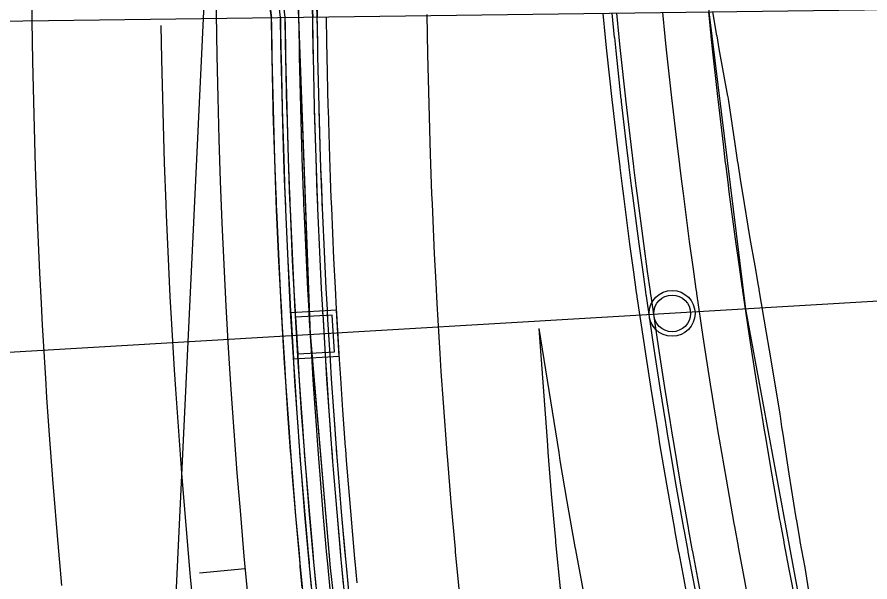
# Model space of a CAD drawing. Extents: x -70 to 701944, y -4 to 666871.
# Drawn here: x 668232.5 to 668325.3, y 654143.7 to 654205.3 of the extents above; entities that cross this region are included whole.
import ezdxf

# ---------------------------------------------------------------- set-up
doc = ezdxf.new("R2010")
doc.units = 0
for name, color, linetype in [('R_Detour', 7, 'Continuous'), ('R_Horz Alg', 7, 'Continuous'), ('R_No Plot', 7, 'Continuous'), ('R_Proposed Const Limits', 7, 'Continuous'), ('R_Proposed Road', 7, 'Continuous'), ('R_Striping', 7, 'Continuous'), ('R_Water', 7, 'Continuous'), ('T_Indications', 7, 'Continuous')]:
    doc.layers.add(name, color=color, linetype=linetype)

msp = doc.modelspace()

# ---------------------------------------------------------------- linework, layer by layer
at = {"layer": 'R_Detour'}
msp.add_line((668712.21, 654197.092), (667825.395, 654144.743), dxfattribs=at)
at = {"layer": 'R_Horz Alg'}
msp.add_line((668247.96, 654103.914), (668254.91, 654251.158), dxfattribs=at)
msp.add_lwpolyline([(668252.29, 654144.74), (668257.269, 654145.198)], dxfattribs=at)
msp.add_arc((669018.004, 654215.143), 763.944, 177.297916, 199.140654, dxfattribs=at)
at = {"layer": 'R_No Plot'}
msp.add_line((668179.92, 654204.124), (668339.238, 654206.219), dxfattribs=at)
for points in [[(668199.63, 654225.81), (668199.692, 654200.549), (668200.375, 654178.751), (668200.988, 654166.914), (668202.75, 654143.014), (668206.568, 654108.268), (668269.833, 654116.682), (668266.57, 654145.275), (668264.349, 654171.231), (668262.402, 654224.991)], [(668262.402, 654224.991), (668306.094, 654224.422), (668307.712, 654205.804), (668311.713, 654173.451), (668320.947, 654123.333), (668269.833, 654116.682), (668266.57, 654145.275), (668264.398, 654170.658)], [(668267.518, 654168.337), (668267.224, 654173.329), (668262.233, 654173.034), (668262.527, 654168.043)]]:
    msp.add_lwpolyline(points, close=True, dxfattribs=at)
msp.add_circle((668303.727, 654172.979), 2.5, dxfattribs=at)
at = {"layer": 'R_Proposed Const Limits'}
msp.add_lwpolyline([(668318.789, 654141.612), (668318.197, 654145.306), (668317.672, 654148.149), (668317.653, 654148.25), (668317.283, 654150.4), (668317.232, 654150.711), (668316.468, 654155.508), (668315.802, 654159.838), (668315.683, 654160.624), (668315.511, 654161.772), (668315.478, 654161.991), (668314.878, 654165.745), (668314.313, 654168.98), (668313.99, 654170.867), (668313.206, 654175.538), (668313.19, 654175.634), (668313.128, 654175.998), (668312.752, 654178.142), (668312.236, 654181.137), (668311.373, 654186.286), (668311.21, 654187.333), (668310.902, 654189.331), (668310.892, 654189.398), (668310.581, 654191.447), (668309.858, 654196.327), (668309.816, 654196.558), (668309.805, 654196.618), (668308.857, 654201.795), (668308.617, 654203.192), (668308.611, 654203.226), (668308.177, 654205.81)], dxfattribs=at)
at = {"layer": 'R_Proposed Road'}
for points in [[(668263.494, 654143.077), (668263.275, 654145.41), (668263.244, 654145.747), (668262.784, 654150.945), (668262.4, 654155.632), (668262.334, 654156.483), (668262.238, 654157.725), (668262.22, 654157.962), (668261.924, 654162.024), (668261.686, 654165.528), (668261.555, 654167.569), (668261.254, 654172.618), (668261.248, 654172.723), (668261.226, 654173.116), (668261.101, 654175.432), (668260.939, 654178.665), (668260.692, 654184.216), (668260.646, 654185.343), (668260.565, 654187.493), (668260.562, 654187.566), (668260.485, 654189.769), (668260.328, 654195.011), (668260.321, 654195.259), (668260.32, 654195.323), (668260.195, 654200.879), (668260.168, 654202.376), (668260.167, 654202.413), (668260.126, 654205.179), (668259.97, 654206.433)], [(668264.49, 654143.172), (668264.271, 654145.502), (668264.24, 654145.839), (668263.78, 654151.029), (668263.397, 654155.711), (668263.331, 654156.56), (668263.235, 654157.8), (668263.217, 654158.037), (668262.922, 654162.095), (668262.684, 654165.594), (668262.553, 654167.632), (668262.253, 654172.674), (668262.247, 654172.779), (668262.225, 654173.171), (668262.1, 654175.485), (668261.937, 654178.713), (668261.691, 654184.257), (668261.646, 654185.383), (668261.564, 654187.53), (668261.562, 654187.602), (668261.485, 654189.803), (668261.327, 654195.038), (668261.321, 654195.285), (668261.319, 654195.35), (668261.194, 654200.898), (668261.168, 654202.393), (668261.167, 654202.43), (668261.126, 654205.192), (668260.97, 654206.445)], [(668264.987, 654143.22), (668264.769, 654145.548), (668264.738, 654145.884), (668264.279, 654151.072), (668263.896, 654155.75), (668263.829, 654156.599), (668263.734, 654157.838), (668263.716, 654158.075), (668263.42, 654162.13), (668263.183, 654165.626), (668263.052, 654167.663), (668262.752, 654172.703), (668262.746, 654172.807), (668262.724, 654173.199), (668262.599, 654175.511), (668262.437, 654178.737), (668262.19, 654184.278), (668262.145, 654185.402), (668262.064, 654187.548), (668262.061, 654187.62), (668261.984, 654189.819), (668261.827, 654195.051), (668261.821, 654195.299), (668261.819, 654195.363), (668261.694, 654200.907), (668261.668, 654202.402), (668261.667, 654202.438), (668261.626, 654205.198), (668261.47, 654206.45)], [(668267.974, 654143.505), (668267.756, 654145.824), (668267.725, 654146.159), (668267.268, 654151.326), (668266.886, 654155.986), (668266.82, 654156.831), (668266.725, 654158.065), (668266.708, 654158.301), (668266.413, 654162.34), (668266.176, 654165.823), (668266.046, 654167.851), (668265.747, 654172.871), (668265.741, 654172.974), (668265.72, 654173.365), (668265.595, 654175.668), (668265.433, 654178.882), (668265.188, 654184.4), (668265.143, 654185.52), (668265.062, 654187.658), (668265.059, 654187.73), (668264.983, 654189.92), (668264.826, 654195.131), (668264.82, 654195.377), (668264.818, 654195.441), (668264.694, 654200.963), (668264.667, 654202.452), (668264.667, 654202.488), (668264.625, 654205.238), (668264.582, 654206.486)], [(668268.471, 654143.553), (668268.254, 654145.87), (668268.223, 654146.205), (668267.766, 654151.368), (668267.385, 654156.025), (668267.319, 654156.87), (668267.224, 654158.103), (668267.206, 654158.339), (668266.912, 654162.375), (668266.675, 654165.855), (668266.545, 654167.883), (668266.246, 654172.899), (668266.241, 654173.002), (668266.219, 654173.393), (668266.094, 654175.694), (668265.933, 654178.906), (668265.687, 654184.42), (668265.643, 654185.54), (668265.562, 654187.676), (668265.559, 654187.748), (668265.482, 654189.937), (668265.326, 654195.144), (668265.32, 654195.39), (668265.318, 654195.454), (668265.194, 654200.973), (668265.167, 654202.46), (668265.167, 654202.497), (668265.125, 654205.244), (668265.082, 654206.492)], [(668263.828, 654139.88), (668263.297, 654145.405), (668263.265, 654145.748), (668263.17, 654146.789), (668263.133, 654147.204), (668262.805, 654150.946), (668262.422, 654155.629), (668262.355, 654156.486), (668262.134, 654159.406), (668262.084, 654160.078), (668261.945, 654162.027), (668261.707, 654165.528), (668261.576, 654167.572), (668261.308, 654172.04), (668261.256, 654172.972), (668261.247, 654173.119), (668261.122, 654175.434), (668260.96, 654178.669), (668260.713, 654184.213), (668260.694, 654184.684), (668260.667, 654185.344), (668260.647, 654185.879), (668260.506, 654189.772), (668260.342, 654195.255), (668260.34, 654195.33), (668260.216, 654200.875), (668260.206, 654201.397), (668260.159, 654204.291), (668260.147, 654205.176)], [(668264.819, 654139.979), (668264.288, 654145.499), (668264.257, 654145.839), (668264.162, 654146.879), (668264.125, 654147.292), (668263.797, 654151.03), (668263.414, 654155.709), (668263.348, 654156.562), (668263.127, 654159.48), (668263.078, 654160.15), (668262.938, 654162.096), (668262.701, 654165.593), (668262.57, 654167.634), (668262.302, 654172.098), (668262.25, 654173.028), (668262.242, 654173.174), (668262.117, 654175.486), (668261.954, 654178.716), (668261.708, 654184.255), (668261.689, 654184.724), (668261.663, 654185.383), (668261.642, 654185.916), (668261.502, 654189.805), (668261.338, 654195.283), (668261.336, 654195.354), (668261.211, 654200.895), (668261.202, 654201.414), (668261.155, 654204.306), (668261.143, 654205.19)], [(668265.314, 654140.028), (668264.784, 654145.545), (668264.753, 654145.885), (668264.658, 654146.924), (668264.621, 654147.336), (668264.294, 654151.073), (668263.911, 654155.749), (668263.844, 654156.601), (668263.623, 654159.517), (668263.574, 654160.186), (668263.435, 654162.131), (668263.198, 654165.626), (668263.067, 654167.665), (668262.799, 654172.126), (668262.747, 654173.055), (668262.739, 654173.201), (668262.614, 654175.512), (668262.452, 654178.739), (668262.205, 654184.276), (668262.186, 654184.744), (668262.16, 654185.403), (668262.139, 654185.935), (668261.999, 654189.821), (668261.836, 654195.297), (668261.834, 654195.366), (668261.709, 654200.905), (668261.7, 654201.423), (668261.653, 654204.313), (668261.641, 654205.196)], [(668268.287, 654140.325), (668267.758, 654145.826), (668267.728, 654146.159), (668267.633, 654147.195), (668267.596, 654147.602), (668267.271, 654151.325), (668266.889, 654155.988), (668266.823, 654156.83), (668266.603, 654159.74), (668266.554, 654160.403), (668266.416, 654162.339), (668266.179, 654165.824), (668266.049, 654167.85), (668265.782, 654172.3), (668265.73, 654173.222), (668265.722, 654173.364), (668265.598, 654175.668), (668265.436, 654178.881), (668265.19, 654184.403), (668265.172, 654184.863), (668265.146, 654185.52), (668265.125, 654186.047), (668264.985, 654189.919), (668264.822, 654195.38), (668264.821, 654195.438), (668264.696, 654200.966), (668264.687, 654201.474), (668264.64, 654204.357), (668264.628, 654205.237)], [(668268.782, 654140.374), (668268.254, 654145.873), (668268.224, 654146.205), (668268.129, 654147.24), (668268.092, 654147.646), (668267.767, 654151.368), (668267.385, 654156.028), (668267.319, 654156.869), (668267.099, 654159.777), (668267.051, 654160.439), (668266.912, 654162.374), (668266.676, 654165.856), (668266.546, 654167.881), (668266.279, 654172.329), (668266.227, 654173.25), (668266.219, 654173.392), (668266.095, 654175.694), (668265.934, 654178.904), (668265.688, 654184.424), (668265.669, 654184.883), (668265.643, 654185.54), (668265.623, 654186.065), (668265.483, 654189.935), (668265.32, 654195.394), (668265.319, 654195.45), (668265.194, 654200.976), (668265.185, 654201.482), (668265.138, 654204.365), (668265.126, 654205.243)], [(668269.467, 654143.648), (668269.25, 654145.962), (668269.219, 654146.296), (668268.762, 654151.453), (668268.382, 654156.104), (668268.316, 654156.947), (668268.221, 654158.179), (668268.203, 654158.415), (668267.909, 654162.445), (668267.673, 654165.921), (668267.543, 654167.946), (668267.245, 654172.955), (668267.239, 654173.058), (668267.217, 654173.449), (668267.093, 654175.747), (668266.932, 654178.954), (668266.687, 654184.461), (668266.642, 654185.579), (668266.561, 654187.712), (668266.558, 654187.784), (668266.482, 654189.97), (668266.326, 654195.171), (668266.319, 654195.417), (668266.317, 654195.48), (668266.194, 654200.992), (668266.167, 654202.477), (668266.166, 654202.513), (668266.125, 654205.258)], [(668305.737, 654140.24), (668305.023, 654143.991), (668304.486, 654146.887), (668304.467, 654146.991), (668304.07, 654149.179), (668304.013, 654149.495), (668303.154, 654154.376), (668302.409, 654158.783), (668302.276, 654159.583), (668302.085, 654160.752), (668302.048, 654160.975), (668301.437, 654164.8), (668300.925, 654168.102), (668300.635, 654170.027), (668299.938, 654174.792), (668299.924, 654174.891), (668299.871, 654175.262), (668299.564, 654177.45), (668299.146, 654180.506), (668298.459, 654185.759), (668298.324, 654186.826), (668298.071, 654188.863), (668298.063, 654188.931), (668297.81, 654191.019), (668297.233, 654195.992), (668297.207, 654196.227), (668297.2, 654196.288), (668296.628, 654201.565), (668296.481, 654202.988), (668296.477, 654203.023), (668296.213, 654205.653)], [(668306.732, 654140.344), (668306.018, 654144.091), (668305.481, 654146.982), (668305.462, 654147.086), (668305.065, 654149.271), (668305.008, 654149.587), (668304.15, 654154.461), (668303.405, 654158.862), (668303.273, 654159.661), (668303.082, 654160.828), (668303.046, 654161.051), (668302.434, 654164.87), (668301.923, 654168.168), (668301.633, 654170.089), (668300.937, 654174.848), (668300.923, 654174.947), (668300.87, 654175.317), (668300.562, 654177.503), (668300.145, 654180.554), (668299.458, 654185.799), (668299.323, 654186.865), (668299.071, 654188.899), (668299.062, 654188.968), (668298.81, 654191.053), (668298.233, 654196.018), (668298.207, 654196.253), (668298.2, 654196.314), (668297.628, 654201.583), (668297.481, 654203.005), (668297.477, 654203.039), (668297.213, 654205.666)], [(668307.229, 654140.397), (668306.516, 654144.14), (668305.979, 654147.03), (668305.96, 654147.133), (668305.563, 654149.317), (668305.506, 654149.633), (668304.649, 654154.503), (668303.904, 654158.901), (668303.772, 654159.7), (668303.58, 654160.865), (668303.544, 654161.088), (668302.933, 654164.906), (668302.422, 654168.2), (668302.132, 654170.121), (668301.436, 654174.876), (668301.422, 654174.975), (668301.369, 654175.345), (668301.062, 654177.529), (668300.644, 654180.578), (668299.958, 654185.82), (668299.823, 654186.885), (668299.57, 654188.917), (668299.562, 654188.986), (668299.309, 654191.07), (668298.733, 654196.032), (668298.706, 654196.267), (668298.7, 654196.327), (668298.128, 654201.593), (668297.981, 654203.013), (668297.977, 654203.048), (668297.713, 654205.673)], [(668312.202, 654140.92), (668311.491, 654144.637), (668310.956, 654147.506), (668310.937, 654147.609), (668310.542, 654149.777), (668310.485, 654150.091), (668309.631, 654154.927), (668308.888, 654159.294), (668308.757, 654160.087), (668308.566, 654161.244), (668308.53, 654161.466), (668307.921, 654165.256), (668307.411, 654168.528), (668307.122, 654170.435), (668306.428, 654175.157), (668306.414, 654175.254), (668306.361, 654175.622), (668306.055, 654177.791), (668305.638, 654180.819), (668304.953, 654186.024), (668304.819, 654187.081), (668304.567, 654189.1), (668304.559, 654189.168), (668304.307, 654191.237), (668303.731, 654196.165), (668303.705, 654196.398), (668303.698, 654196.458), (668303.127, 654201.687), (668302.98, 654203.097), (668302.977, 654203.132), (668302.712, 654205.739)], [(668317.174, 654141.442), (668316.466, 654145.133), (668315.934, 654147.982), (668315.915, 654148.084), (668315.521, 654150.237), (668315.464, 654150.548), (668314.613, 654155.35), (668313.873, 654159.686), (668313.742, 654160.474), (668313.552, 654161.623), (668313.516, 654161.843), (668312.908, 654165.606), (668312.401, 654168.855), (668312.112, 654170.748), (668311.42, 654175.437), (668311.406, 654175.534), (668311.354, 654175.9), (668311.048, 654178.053), (668310.633, 654181.06), (668309.949, 654186.228), (668309.815, 654187.278), (668309.564, 654189.282), (668309.555, 654189.35), (668309.304, 654191.404), (668308.729, 654196.297), (668308.703, 654196.529), (668308.696, 654196.589), (668308.126, 654201.781), (668307.979, 654203.182), (668307.976, 654203.216), (668307.712, 654205.804)]]:
    msp.add_lwpolyline(points, dxfattribs=at)
for points in [[(668255.816, 654251.115), (668255.865, 654250.345), (668255.964, 654248.806), (668256.121, 654246.497), (668256.284, 654244.19), (668256.454, 654241.884), (668256.632, 654239.579), (668256.816, 654237.276), (668257.007, 654234.974), (668257.205, 654232.673), (668257.411, 654230.374), (668257.623, 654228.076), (668257.842, 654225.78), (668258.068, 654223.485), (668258.301, 654221.191), (668258.54, 654218.899), (668258.787, 654216.608), (668259.041, 654214.319), (668259.301, 654212.032), (668259.569, 654209.746), (668259.843, 654207.462), (668260.031, 654205.94), (668260.126, 654205.179)], [(668264.385, 654250.676), (668264.294, 654246.893), (668264.225, 654243.099), (668264.151, 654235.519), (668264.142, 654231.729), (668264.182, 654224.149), (668264.231, 654220.359), (668264.386, 654212.78), (668264.495, 654208.988), (668264.626, 654205.206)], [(668264.884, 654250.664), (668264.794, 654246.883), (668264.725, 654243.091), (668264.651, 654235.517), (668264.642, 654231.729), (668264.682, 654224.154), (668264.731, 654220.367), (668264.886, 654212.793), (668264.995, 654209.003), (668265.126, 654205.223)]]:
    msp.add_open_spline(points, degree=3, dxfattribs=at)
at = {"layer": 'R_Striping'}
for points in [[(668237.324, 654143.348), (668236.847, 654148.744), (668236.449, 654153.604), (668236.383, 654154.453), (668235.957, 654160.209), (668235.711, 654163.83), (668235.577, 654165.923), (668235.235, 654171.684), (668235.107, 654174.065), (668234.939, 654177.403), (668234.682, 654183.169), (668234.637, 654184.306), (668234.47, 654188.892), (668234.299, 654194.594), (668234.299, 654194.621), (668234.169, 654200.391), (668234.098, 654204.845), (668234.082, 654206.118)], [(668280.692, 654141.561), (668280.17, 654146.992), (668280.143, 654147.286), (668279.691, 654152.386), (668279.315, 654156.98), (668279.253, 654157.781), (668278.85, 654163.222), (668278.618, 654166.645), (668278.491, 654168.622), (668278.168, 654174.068), (668278.047, 654176.317), (668277.888, 654179.473), (668277.645, 654184.923), (668277.602, 654185.997), (668277.445, 654190.331), (668277.284, 654195.722), (668277.283, 654195.745), (668277.16, 654201.2), (668277.091, 654205.534)], [(668251.88, 654138.692), (668251.342, 654144.284), (668251.307, 654144.667), (668250.842, 654149.926), (668250.453, 654154.675), (668250.383, 654155.573), (668249.968, 654161.176), (668249.726, 654164.737), (668249.592, 654166.83), (668249.26, 654172.439), (668249.132, 654174.808), (668248.966, 654178.098), (668248.716, 654183.711), (668248.669, 654184.886), (668248.506, 654189.374), (668248.34, 654194.925), (668248.337, 654195.034), (668248.211, 654200.65), (668248.152, 654204.343)], [(668295.557, 654110.358), (668295.495, 654110.793), (668295.415, 654111.347), (668295.265, 654112.395), (668294.749, 654116.092), (668294.245, 654119.845), (668294.046, 654121.368), (668293.372, 654126.725), (668293.062, 654129.307), (668292.748, 654131.999), (668292.153, 654137.366), (668292.002, 654138.784), (668291.606, 654142.648), (668291.09, 654148.023), (668291.067, 654148.275), (668290.62, 654153.319), (668290.249, 654157.857), (668290.19, 654158.614), (668289.25, 654171.317)], [(668300.52, 654110.915), (668300.469, 654111.237), (668300.418, 654111.523), (668300.259, 654112.285), (668300.226, 654112.431), (668299.573, 654116.035), (668298.81, 654119.453), (668298.467, 654121.016), (668297.351, 654126.215), (668296.814, 654128.79), (668296.265, 654131.47), (668295.225, 654136.692), (668294.939, 654138.163), (668294.215, 654141.969), (668293.251, 654147.212), (668293.187, 654147.57), (668292.318, 654152.506), (668291.563, 654156.97), (668291.424, 654157.813), (668289.25, 654171.317)]]:
    msp.add_lwpolyline(points, dxfattribs=at)
at = {"layer": 'R_Water'}
msp.add_lwpolyline([(668266.99, 654168.807), (668266.754, 654172.8), (668262.761, 654172.564), (668262.997, 654168.571)], close=True, dxfattribs=at)
msp.add_circle((668303.727, 654172.979), 2, dxfattribs=at)
at = {"layer": 'T_Indications'}
msp.add_lwpolyline([(668266.792, 654140.176), (668266.262, 654145.686), (668266.231, 654146.022), (668266.136, 654147.059), (668266.1, 654147.469), (668265.773, 654151.199), (668265.391, 654155.868), (668265.325, 654156.715), (668265.104, 654159.628), (668265.055, 654160.294), (668264.916, 654162.235), (668264.679, 654165.724), (668264.549, 654167.757), (668264.282, 654172.213), (668264.23, 654173.138), (668264.222, 654173.282), (668264.097, 654175.589), (668263.935, 654178.81), (668263.689, 654184.339), (668263.67, 654184.803), (668263.644, 654185.461), (668263.623, 654185.99), (668263.483, 654189.87), (668263.32, 654195.338), (668263.318, 654195.402), (668263.194, 654200.935), (668263.184, 654201.448), (668263.138, 654204.335), (668263.125, 654205.218), (668263.11, 654206.469)], dxfattribs=at)

doc.saveas('drawing.dxf')
